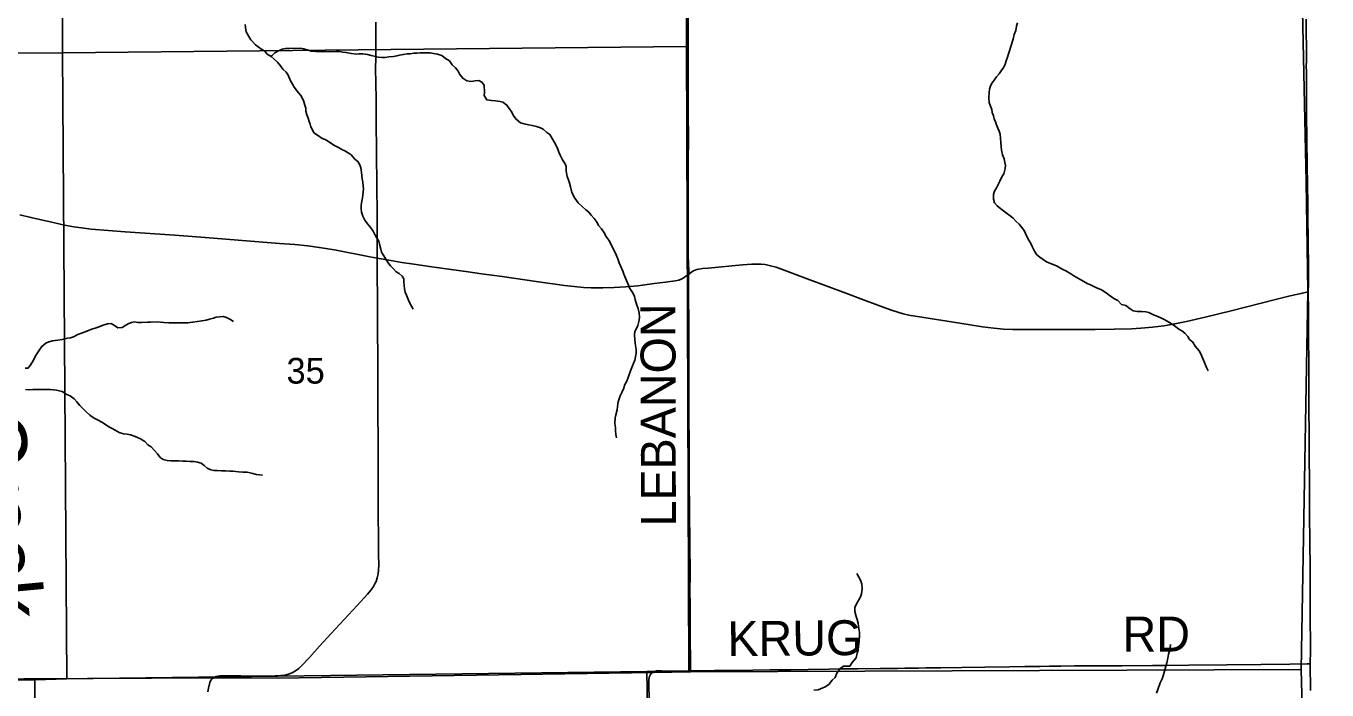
# Model space of a CAD drawing. Extents: x 1985906 to 2360102, y 891258 to 1222054.
# Drawn here: x 2193350 to 2204524, y 1026073 to 1031777 of the extents above; entities that cross this region are included whole.
import ezdxf

# ---------------------------------------------------------------- set-up
doc = ezdxf.new("R2010")
doc.units = 0
for name, color, linetype in [('GM_X_Adjacent_County', 7, 'Continuous'), ('GM_X_County', 7, 'Continuous'), ('GM_X_County_Road', 7, 'Continuous'), ('GM_X_Minor_River', 7, 'Continuous'), ('GM_X_Minor_River_Text', 7, 'Continuous'), ('GM_X_Section', 7, 'Continuous'), ('GM_X_Section_Text', 7, 'Continuous'), ('GM_X_Township', 7, 'Continuous'), ('GM_X_Township_Road', 7, 'Continuous'), ('GM_X_Township_Road_Text', 7, 'Continuous')]:
    doc.layers.add(name, color=color, linetype=linetype)

msp = doc.modelspace()

# ---------------------------------------------------------------- linework, layer by layer
at = {"layer": 'GM_X_Adjacent_County'}
msp.add_lwpolyline([(2204524, 998046), (2204498, 1002246), (2204460, 1006231), (2204446, 1007585), (2204396, 1012421), (2204391, 1012891), (2204405, 1018278), (2204394, 1019758), (2204396, 1020517), (2204379, 1020841), (2204391, 1021803), (2204388, 1022494), (2204388, 1022770), (2204388, 1022837), (2204387, 1023044), (2204303, 1026249), (2204359, 1029499), (2204344, 1030439), (2204262, 1034310), (2204255, 1035776), (2204229, 1040690), (2204199, 1046565), (2204184, 1049044), (2204131, 1055650)], dxfattribs=at)
at = {"layer": 'GM_X_County'}
msp.add_lwpolyline([(2204131, 1055650), (2204184, 1049044), (2204199, 1046565), (2204229, 1040690), (2204255, 1035776), (2204262, 1034310), (2204344, 1030439), (2204359, 1029499), (2204303, 1026249), (2204387, 1023044), (2204388, 1022837), (2204388, 1022770), (2204388, 1022494), (2204391, 1021803), (2204379, 1020841), (2204396, 1020517), (2204394, 1019758), (2204405, 1018278), (2204391, 1012891), (2204396, 1012421), (2204446, 1007585), (2204460, 1006231), (2204498, 1002246), (2204524, 998046)], dxfattribs=at)
at = {"layer": 'GM_X_County_Road'}
for points in [[(2204357, 1030439), (2204354, 1030560), (2204353, 1030609), (2204353, 1030642), (2204353, 1030658), (2204352, 1030722), (2204351, 1030801), (2204348, 1031022), (2204348, 1031057), (2204348, 1031099), (2204348, 1031136), (2204348, 1031180), (2204348, 1031210), (2204347, 1031244), (2204347, 1031287), (2204347, 1031319), (2204347, 1031362), (2204347, 1031377), (2204347, 1031393), (2204346, 1031425), (2204347, 1031491), (2204347, 1031523), (2204347, 1031610), (2204346, 1031708), (2204345, 1031835)], [(2196367, 1029784), (2196366, 1029792), (2196367, 1029857), (2196367, 1029972), (2196366, 1030153), (2196363, 1030415), (2196360, 1030677), (2196357, 1030973), (2196356, 1031071), (2196356, 1031153), (2196353, 1031284), (2196352, 1031415), (2196353, 1031497), (2196354, 1031612), (2196353, 1031677), (2196353, 1031710), (2196353, 1031810)], [(2204363, 1029494), (2204365, 1029561), (2204364, 1029610), (2204364, 1029708), (2204362, 1029921), (2204360, 1030151), (2204359, 1030232), (2204357, 1030429), (2204357, 1030439)], [(2193298, 1030154), (2193392, 1030133), (2193583, 1030088), (2193680, 1030067), (2193760, 1030052), (2193826, 1030042), (2193908, 1030032), (2194202, 1030010), (2194627, 1029979), (2194888, 1029959), (2195527, 1029910), (2195658, 1029900), (2195771, 1029888), (2195869, 1029875), (2195998, 1029853), (2196304, 1029795), (2196367, 1029784)], [(2195613, 1026212), (2195620, 1026215), (2195636, 1026221), (2195665, 1026237), (2195692, 1026257), (2195716, 1026279), (2195784, 1026351), (2195871, 1026449), (2195970, 1026558), (2196194, 1026799), (2196282, 1026896), (2196314, 1026934), (2196333, 1026961), (2196349, 1026990), (2196356, 1027005), (2196367, 1027037), (2196374, 1027070), (2196378, 1027103), (2196379, 1027152), (2196377, 1027234), (2196376, 1027332), (2196376, 1027426), (2196375, 1027529), (2196375, 1027791), (2196374, 1028054), (2196371, 1028612), (2196371, 1028956), (2196370, 1029136), (2196370, 1029300), (2196367, 1029784)], [(2196367, 1029784), (2196482, 1029763), (2196579, 1029746), (2196660, 1029733), (2196855, 1029705), (2197001, 1029685), (2197147, 1029664), (2197261, 1029649), (2197439, 1029624), (2197732, 1029583), (2197975, 1029547), (2198057, 1029538), (2198139, 1029532), (2198205, 1029529), (2198303, 1029529), (2198402, 1029532), (2198500, 1029537), (2198604, 1029545), (2198745, 1029564), (2198843, 1029577), (2198925, 1029588), (2198957, 1029594), (2198978, 1029602), (2198989, 1029608), (2199003, 1029616), (2199017, 1029627), (2199042, 1029646)], [(2199042, 1029646), (2199069, 1029666), (2199083, 1029674), (2199097, 1029681), (2199112, 1029686), (2199128, 1029689), (2199160, 1029694), (2199209, 1029698), (2199503, 1029726), (2199584, 1029731), (2199633, 1029732), (2199665, 1029731), (2199698, 1029727), (2199745, 1029718), (2199792, 1029705), (2199839, 1029689), (2199930, 1029654), (2200083, 1029596), (2200221, 1029545), (2200390, 1029482), (2200544, 1029425), (2200667, 1029380), (2200775, 1029339), (2200837, 1029319), (2200884, 1029304), (2200933, 1029294), (2201062, 1029272), (2201371, 1029225), (2201565, 1029194), (2201663, 1029180), (2201745, 1029173), (2201827, 1029170), (2201975, 1029169), (2202336, 1029169), (2202533, 1029170), (2202697, 1029173), (2202844, 1029177), (2202926, 1029181), (2203025, 1029190), (2203123, 1029202), (2203204, 1029216), (2203317, 1029238), (2203477, 1029275), (2203700, 1029329), (2204081, 1029427), (2204209, 1029459), (2204313, 1029483), (2204363, 1029494)], [(2204380, 1026298), (2204381, 1026413), (2204381, 1026511), (2204380, 1026643), (2204379, 1026725), (2204379, 1026807), (2204379, 1026938), (2204379, 1027086), (2204377, 1027381), (2204374, 1027545), (2204374, 1027610), (2204373, 1027791), (2204372, 1028151), (2204369, 1028611), (2204367, 1028939), (2204366, 1029040), (2204366, 1029100), (2204366, 1029164), (2204365, 1029215), (2204365, 1029256), (2204366, 1029331), (2204363, 1029494)], [(2204382, 1026069), (2204380, 1026298)], [(2194911, 1026057), (2194916, 1026089), (2194928, 1026136), (2194935, 1026150), (2194944, 1026163), (2194955, 1026173), (2194957, 1026174)], [(2194957, 1026174), (2194968, 1026181), (2194983, 1026187), (2194998, 1026191), (2195014, 1026193), (2195030, 1026194), (2195079, 1026193), (2195194, 1026193), (2195391, 1026192), (2195490, 1026193), (2195539, 1026197), (2195572, 1026201), (2195604, 1026209), (2195613, 1026212)]]:
    msp.add_lwpolyline(points, dxfattribs=at)
at = {"layer": 'GM_X_Minor_River'}
for points in [[(2195231, 1031790), (2195234, 1031764), (2195240, 1031728), (2195264, 1031686), (2195280, 1031660), (2195321, 1031616), (2195345, 1031598), (2195375, 1031576), (2195400, 1031560), (2195422, 1031536), (2195454, 1031516), (2195482, 1031492), (2195509, 1031466), (2195535, 1031435), (2195557, 1031407), (2195583, 1031381), (2195600, 1031355), (2195622, 1031305), (2195640, 1031279), (2195652, 1031253), (2195689, 1031203), (2195711, 1031179), (2195732, 1031137), (2195744, 1031097), (2195752, 1031071), (2195754, 1031047), (2195762, 1031015), (2195773, 1030987), (2195781, 1030958), (2195791, 1030934), (2195797, 1030910), (2195809, 1030884), (2195821, 1030860), (2195862, 1030835), (2195894, 1030811), (2195920, 1030801), (2195949, 1030785), (2195993, 1030755), (2196033, 1030735), (2196061, 1030717), (2196088, 1030705), (2196116, 1030688), (2196142, 1030670), (2196174, 1030634)], [(2201866, 1031805), (2201858, 1031776), (2201850, 1031740), (2201838, 1031704), (2201829, 1031664), (2201805, 1031592), (2201797, 1031563), (2201787, 1031537), (2201779, 1031511), (2201769, 1031479), (2201761, 1031449), (2201747, 1031425), (2201726, 1031391), (2201708, 1031366), (2201684, 1031340), (2201666, 1031312), (2201648, 1031288), (2201634, 1031264), (2201624, 1031234), (2201622, 1031205), (2201620, 1031161), (2201623, 1031119), (2201633, 1031089), (2201645, 1031061), (2201649, 1031035)], [(2195452, 1031517), (2195460, 1031520), (2195488, 1031547), (2195518, 1031565), (2195550, 1031579), (2195578, 1031583), (2195612, 1031585), (2195705, 1031586), (2195737, 1031582), (2195765, 1031574), (2195799, 1031562), (2195838, 1031557), (2195862, 1031557), (2195896, 1031555), (2195926, 1031557), (2195958, 1031555), (2196013, 1031558), (2196041, 1031558), (2196071, 1031554), (2196097, 1031550), (2196145, 1031540), (2196188, 1031536), (2196212, 1031539), (2196244, 1031539), (2196282, 1031533), (2196314, 1031525), (2196340, 1031519), (2196373, 1031511), (2196405, 1031508), (2196435, 1031508), (2196467, 1031512), (2196505, 1031516), (2196535, 1031520), (2196559, 1031526), (2196592, 1031533), (2196624, 1031537), (2196648, 1031539), (2196680, 1031543), (2196710, 1031545), (2196736, 1031547), (2196772, 1031546), (2196821, 1031546), (2196851, 1031540), (2196883, 1031536), (2196921, 1031524), (2196954, 1031497), (2196986, 1031477), (2197010, 1031445), (2197040, 1031419), (2197061, 1031389), (2197075, 1031361), (2197101, 1031329), (2197137, 1031305), (2197172, 1031301), (2197208, 1031307), (2197240, 1031310), (2197266, 1031296), (2197284, 1031270), (2197289, 1031206), (2197285, 1031179), (2197307, 1031143), (2197349, 1031136), (2197382, 1031134), (2197422, 1031128), (2197446, 1031124), (2197480, 1031098), (2197501, 1031070), (2197517, 1031046), (2197541, 1031004), (2197559, 1030976), (2197596, 1030946), (2197628, 1030937), (2197666, 1030929), (2197698, 1030923), (2197735, 1030913), (2197769, 1030903), (2197793, 1030891), (2197823, 1030863), (2197850, 1030846), (2197868, 1030810), (2197890, 1030776), (2197906, 1030746), (2197919, 1030718), (2197925, 1030694), (2197939, 1030668), (2197957, 1030628), (2197980, 1030594), (2197988, 1030570), (2197990, 1030531), (2197998, 1030483), (2198015, 1030439), (2198025, 1030397), (2198039, 1030347), (2198064, 1030299), (2198092, 1030259), (2198126, 1030227), (2198159, 1030197), (2198183, 1030177), (2198203, 1030153), (2198231, 1030124), (2198256, 1030088)], [(2201649, 1031035), (2201659, 1031005), (2201666, 1030979), (2201678, 1030953), (2201684, 1030927), (2201698, 1030901), (2201708, 1030873), (2201717, 1030847), (2201721, 1030815), (2201723, 1030775), (2201727, 1030711), (2201738, 1030670), (2201752, 1030636), (2201758, 1030606), (2201762, 1030578), (2201760, 1030552), (2201747, 1030506), (2201731, 1030482), (2201713, 1030444), (2201685, 1030387), (2201667, 1030357), (2201659, 1030331), (2201661, 1030291), (2201668, 1030259), (2201690, 1030231), (2201722, 1030207), (2201769, 1030173), (2201803, 1030147), (2201829, 1030125), (2201855, 1030097), (2201880, 1030074), (2201904, 1030046), (2201922, 1030020), (2201934, 1029996), (2201949, 1029962), (2201963, 1029938), (2201981, 1029910), (2201993, 1029882), (2202012, 1029844), (2202032, 1029812), (2202058, 1029790), (2202115, 1029752), (2202207, 1029714), (2202254, 1029684), (2202280, 1029675), (2202324, 1029647), (2202350, 1029631), (2202391, 1029607), (2202435, 1029583), (2202465, 1029565), (2202493, 1029553), (2202538, 1029532), (2202586, 1029510), (2202627, 1029486), (2202653, 1029466), (2202693, 1029436), (2202727, 1029418), (2202760, 1029386), (2202796, 1029375), (2202834, 1029347), (2202859, 1029331), (2202893, 1029325), (2202933, 1029325), (2202969, 1029323), (2202993, 1029317), (2203034, 1029296), (2203058, 1029288), (2203098, 1029270), (2203126, 1029256), (2203171, 1029230), (2203203, 1029210), (2203227, 1029192), (2203251, 1029172), (2203278, 1029157), (2203302, 1029137), (2203328, 1029109), (2203344, 1029085), (2203373, 1029061), (2203393, 1029027), (2203425, 1028987), (2203443, 1028955), (2203456, 1028925), (2203472, 1028887), (2203488, 1028843), (2203503, 1028815)], [(2196174, 1030634), (2196201, 1030614), (2196217, 1030586), (2196225, 1030558), (2196231, 1030520), (2196236, 1030464), (2196242, 1030436), (2196246, 1030405), (2196248, 1030379), (2196246, 1030355), (2196243, 1030325), (2196239, 1030301), (2196231, 1030257), (2196229, 1030233), (2196227, 1030207), (2196231, 1030177), (2196242, 1030143), (2196260, 1030109), (2196282, 1030079), (2196312, 1030043), (2196331, 1030015), (2196347, 1029987), (2196359, 1029961), (2196379, 1029929), (2196390, 1029891), (2196396, 1029859), (2196404, 1029835), (2196416, 1029811), (2196436, 1029781), (2196459, 1029743), (2196479, 1029717), (2196505, 1029691), (2196528, 1029665), (2196554, 1029651), (2196580, 1029629), (2196594, 1029605), (2196596, 1029581), (2196597, 1029547), (2196601, 1029519), (2196607, 1029491), (2196617, 1029465), (2196629, 1029435), (2196642, 1029407), (2196660, 1029371), (2196676, 1029345)], [(2198256, 1030088), (2198268, 1030064), (2198292, 1030034), (2198319, 1029998), (2198331, 1029972), (2198357, 1029936), (2198375, 1029900), (2198392, 1029864), (2198408, 1029838), (2198420, 1029812), (2198432, 1029776), (2198445, 1029744), (2198457, 1029718), (2198477, 1029670), (2198485, 1029646), (2198500, 1029610), (2198516, 1029572), (2198538, 1029515), (2198559, 1029490), (2198575, 1029454), (2198583, 1029429), (2198597, 1029379), (2198608, 1029351), (2198616, 1029309), (2198620, 1029275), (2198616, 1029249), (2198606, 1029205), (2198579, 1029149), (2198577, 1029125), (2198579, 1029082), (2198583, 1029056), (2198585, 1029032), (2198589, 1028998), (2198590, 1028966), (2198578, 1028906), (2198566, 1028872), (2198542, 1028815), (2198524, 1028767), (2198509, 1028725), (2198491, 1028691), (2198485, 1028667), (2198467, 1028628), (2198453, 1028600), (2198437, 1028548), (2198431, 1028508), (2198427, 1028480), (2198416, 1028436), (2198410, 1028412), (2198408, 1028363), (2198412, 1028327), (2198414, 1028303), (2198417, 1028269), (2198421, 1028239)], [(2193343, 1028837), (2193367, 1028839), (2193391, 1028869), (2193414, 1028907), (2193428, 1028938), (2193444, 1028962), (2193466, 1028994), (2193486, 1029024), (2193520, 1029052), (2193546, 1029065), (2193576, 1029073), (2193623, 1029077), (2193661, 1029083), (2193705, 1029094), (2193731, 1029098), (2193757, 1029108), (2193795, 1029128), (2193825, 1029138), (2193857, 1029151), (2193907, 1029169), (2193962, 1029187), (2193998, 1029202), (2194022, 1029210), (2194050, 1029218), (2194082, 1029220), (2194110, 1029204), (2194138, 1029184), (2194175, 1029188), (2194207, 1029207), (2194233, 1029221), (2194257, 1029231), (2194281, 1029235), (2194309, 1029231), (2194343, 1029230), (2194393, 1029232), (2194418, 1029234), (2194478, 1029236), (2194504, 1029234), (2194534, 1029231), (2194576, 1029227), (2194717, 1029228), (2194741, 1029226), (2194781, 1029232), (2194822, 1029240), (2194860, 1029244), (2194898, 1029251), (2194926, 1029259), (2194960, 1029267), (2194984, 1029275), (2195014, 1029279), (2195042, 1029282), (2195071, 1029274), (2195101, 1029260), (2195133, 1029240)], [(2193346, 1028654), (2193370, 1028652), (2193408, 1028653), (2193440, 1028655), (2193530, 1028655), (2193561, 1028654), (2193587, 1028652), (2193611, 1028650), (2193635, 1028644), (2193661, 1028636), (2193700, 1028612), (2193728, 1028600), (2193764, 1028574), (2193786, 1028548), (2193813, 1028517), (2193839, 1028491), (2193863, 1028465), (2193899, 1028435), (2193936, 1028409), (2193974, 1028387), (2194002, 1028375), (2194033, 1028353), (2194061, 1028333), (2194089, 1028319), (2194115, 1028304), (2194150, 1028286), (2194188, 1028274), (2194218, 1028270), (2194246, 1028264), (2194286, 1028250), (2194333, 1028231), (2194371, 1028207), (2194397, 1028179), (2194424, 1028161), (2194452, 1028131), (2194478, 1028101), (2194502, 1028071), (2194529, 1028053), (2194563, 1028043), (2194593, 1028041), (2194661, 1028042), (2194698, 1028040), (2194724, 1028040), (2194760, 1028036), (2194794, 1028035), (2194822, 1028031), (2194854, 1028021), (2194881, 1028001), (2194907, 1027979), (2194937, 1027965), (2194963, 1027959), (2194991, 1027957), (2195028, 1027956), (2195064, 1027956), (2195100, 1027954), (2195126, 1027952), (2195152, 1027950), (2195176, 1027948), (2195213, 1027945), (2195249, 1027943), (2195275, 1027937), (2195299, 1027933), (2195327, 1027925), (2195355, 1027921), (2195382, 1027919)], [(2200115, 1026070), (2200153, 1026074), (2200213, 1026099), (2200245, 1026121), (2200273, 1026157), (2200301, 1026181), (2200315, 1026216), (2200339, 1026254), (2200371, 1026278), (2200425, 1026278), (2200445, 1026309), (2200479, 1026349), (2200489, 1026389), (2200497, 1026415), (2200501, 1026449), (2200507, 1026493), (2200508, 1026538), (2200508, 1026566), (2200504, 1026602), (2200498, 1026648), (2200490, 1026678), (2200481, 1026704), (2200469, 1026748), (2200469, 1026780), (2200481, 1026808), (2200503, 1026846), (2200517, 1026873), (2200527, 1026899), (2200532, 1026943), (2200528, 1026981), (2200520, 1027011), (2200485, 1027073)], [(2203060, 1026046), (2203071, 1026078), (2203091, 1026135), (2203107, 1026167), (2203117, 1026193), (2203129, 1026233), (2203137, 1026265), (2203147, 1026307), (2203156, 1026346), (2203162, 1026380), (2203170, 1026406), (2203176, 1026436), (2203180, 1026462)]]:
    msp.add_lwpolyline(points, dxfattribs=at)
at = {"layer": 'GM_X_Section'}
for points in [[(2193675, 1036903), (2198998, 1036967), (2199024, 1031600), (2193663, 1031548)], [(2193675, 1036903), (2193663, 1031548), (2188414, 1031528), (2188401, 1036864)], [(2193663, 1031548), (2199024, 1031600), (2199044, 1026237), (2198682, 1026231), (2193699, 1026168)], [(2188414, 1031528), (2193663, 1031548), (2193699, 1026168), (2193425, 1026160), (2188388, 1026136)], [(2193699, 1026168), (2198682, 1026231), (2198779, 1020801), (2193425, 1020894), (2193425, 1026160)], [(2193425, 1026160), (2193425, 1020894), (2188056, 1020776), (2188088, 1026136), (2188388, 1026136)]]:
    msp.add_lwpolyline(points, close=True, dxfattribs=at)
at = {"layer": 'GM_X_Township'}
for points in [[(2204131, 1055650), (2204184, 1049044), (2204199, 1046565), (2204229, 1040690), (2204255, 1035776), (2204262, 1034310), (2204344, 1030439), (2204359, 1029499), (2204303, 1026249), (2199056, 1026229), (2198740, 1026224), (2195506, 1026174), (2194976, 1026176), (2190034, 1026150), (2187537, 1026141), (2182891, 1026122), (2182738, 1026128), (2180902, 1026116), (2177595, 1026120)], [(2177595, 1026120), (2180902, 1026116), (2182738, 1026128), (2182891, 1026122), (2187537, 1026141), (2190034, 1026150), (2194976, 1026176), (2195506, 1026174), (2198740, 1026224), (2199056, 1026229), (2204303, 1026249), (2204387, 1023044)]]:
    msp.add_lwpolyline(points, dxfattribs=at)
at = {"layer": 'GM_X_Township_Road'}
for points in [[(2199042, 1029646), (2199042, 1029666), (2199042, 1029675), (2199042, 1029680), (2199039, 1029730), (2199037, 1029812), (2199038, 1030091), (2199038, 1030370), (2199038, 1030583), (2199039, 1030846), (2199037, 1030993), (2199036, 1031125), (2199036, 1031354), (2199037, 1031485), (2199037, 1031617), (2199036, 1031731), (2199035, 1031961)], [(2199056, 1026238), (2199057, 1026288), (2199057, 1026337), (2199055, 1026500), (2199055, 1026600), (2199053, 1026748), (2199052, 1026978), (2199053, 1027010), (2199053, 1027060), (2199053, 1027125), (2199051, 1027273), (2199051, 1027421), (2199049, 1027520), (2199048, 1027700), (2199047, 1027783), (2199046, 1028111), (2199046, 1028193), (2199046, 1028226), (2199044, 1028390), (2199042, 1028555), (2199042, 1028604), (2199042, 1028752), (2199042, 1028867), (2199042, 1028965), (2199043, 1029179), (2199041, 1029508), (2199040, 1029623), (2199040, 1029629), (2199042, 1029646)], [(2198702, 1025982), (2198698, 1026129), (2198699, 1026162), (2198701, 1026178), (2198706, 1026192), (2198707, 1026194), (2198713, 1026206), (2198722, 1026217), (2198735, 1026226), (2198749, 1026232)], [(2198749, 1026232), (2198764, 1026236), (2198780, 1026238), (2198812, 1026238), (2198992, 1026235), (2199056, 1026238)], [(2199056, 1026238), (2199264, 1026239), (2199592, 1026243), (2199739, 1026245), (2199919, 1026247), (2200067, 1026249), (2200247, 1026252), (2200361, 1026253), (2200491, 1026255), (2200687, 1026257), (2200755, 1026257), (2200834, 1026258), (2200898, 1026259), (2200963, 1026259), (2201014, 1026261), (2201077, 1026263), (2201208, 1026264), (2201388, 1026267), (2201584, 1026268), (2201797, 1026271), (2201929, 1026273), (2202059, 1026275), (2202141, 1026276), (2202239, 1026278), (2202354, 1026279), (2202551, 1026280), (2202764, 1026280), (2203026, 1026283), (2203140, 1026284), (2203337, 1026286), (2203665, 1026289), (2203960, 1026292), (2204206, 1026295), (2204353, 1026297), (2204380, 1026298)]]:
    msp.add_lwpolyline(points, dxfattribs=at)

# ---------------------------------------------------------------- texts
at = {"layer": 'GM_X_Minor_River_Text'}
msp.add_text('Creek', height=500.2, rotation=275.3166, dxfattribs=at).set_placement((2192834, 1028439))
at = {"layer": 'GM_X_Section_Text'}
msp.add_text('35', height=221, rotation=0, dxfattribs=at).set_placement((2195587, 1028705))
at = {"layer": 'GM_X_Township_Road_Text'}
for s, rotation, p in [('LEBANON', 90.1431, (2198932, 1027477)), ('KRUG', 0.4849, (2199375, 1026363)), ('RD', 0, (2202768, 1026403))]:
    msp.add_text(s, height=300, rotation=rotation, dxfattribs=at).set_placement(p)

doc.saveas('drawing.dxf')
